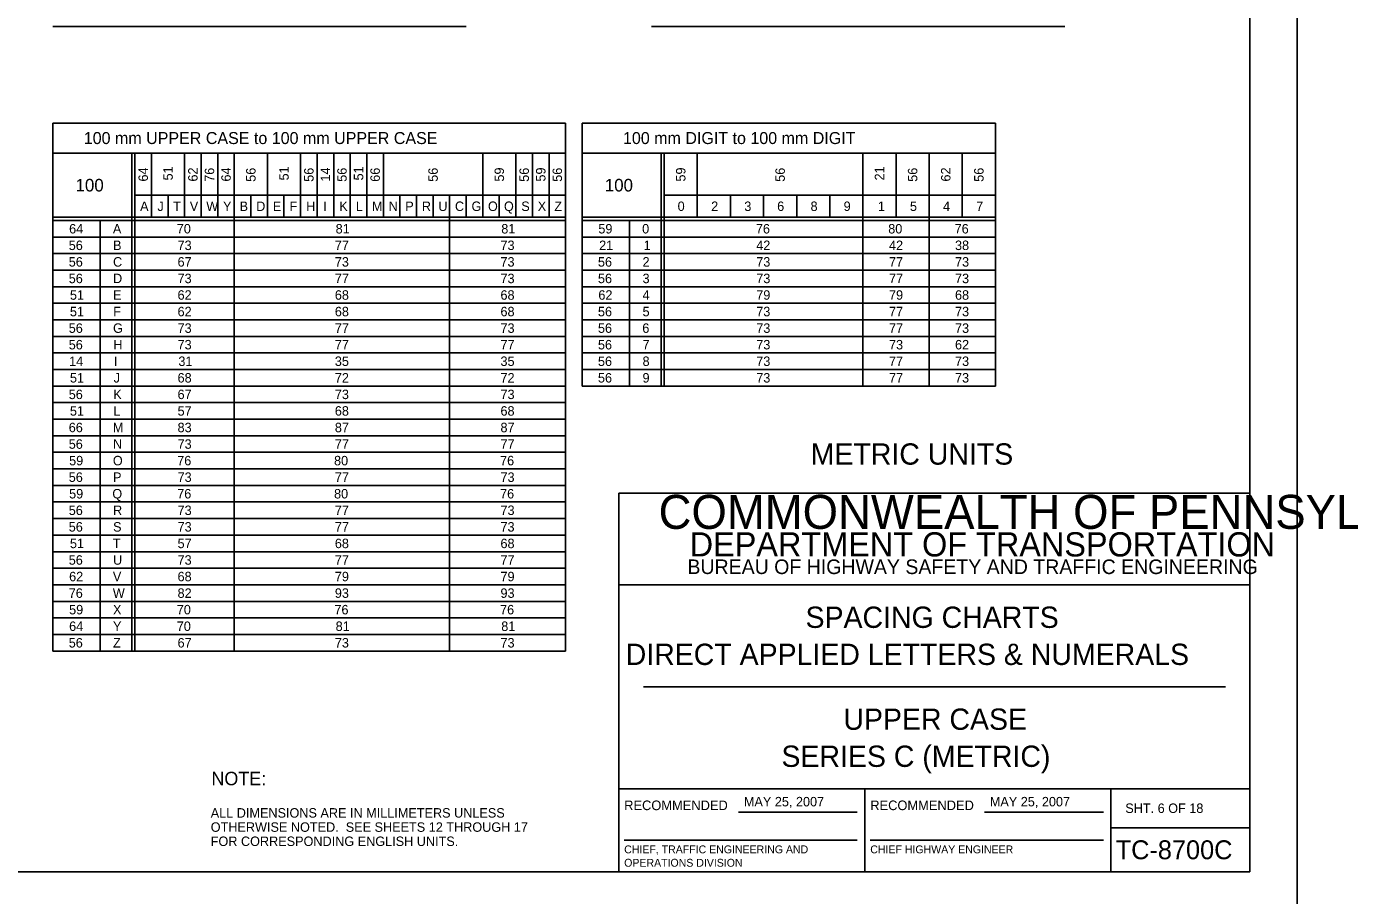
# Model space of a CAD drawing. Extents: x 637580 to 641849, y 297270 to 299646.
# Drawn here: x 638859.5 to 639278.9, y 298465.1 to 298740.6 of the extents above; entities that cross this region are included whole.
import ezdxf

# ---------------------------------------------------------------- set-up
doc = ezdxf.new("R2010")
doc.units = 0
for name, color, linetype in [('1', 7, 'Continuous'), ('2', 7, 'Continuous'), ('XCS-GRID-HVGL', 7, 'Continuous')]:
    doc.layers.add(name, color=color, linetype=linetype)

msp = doc.modelspace()

# ---------------------------------------------------------------- linework, layer by layer
at = {"layer": '1'}
for p, q in [((639247.31, 298472.63), (639247.31, 299036.63)), ((639047.31, 298472.63), (639047.31, 298592.63)), ((639047.31, 298592.63), (639247.31, 298592.63)), ((639247.31, 298563.63), (639047.31, 298563.63)), ((639055.06, 298531.31), (639239.56, 298531.31)), ((639047.31, 298499), (639247.31, 298499)), ((639125.31, 298499), (639125.31, 298472.63)), ((639203.19, 298472.63), (639203.19, 298499)), ((639085.24, 298491.57), (639122.87, 298491.57)), ((639163.24, 298491.57), (639200.87, 298491.57)), ((639203.19, 298486.63), (639247.31, 298486.63)), ((639048.99, 298482.68), (639122.87, 298482.68)), ((639126.99, 298482.68), (639200.87, 298482.68)), ((639247.31, 298472.63), (638461.31, 298472.63)), ((638461.31, 298472.63), (639047.31, 298472.63))]:
    msp.add_line(p, q, dxfattribs=at)
at = {"layer": '2'}
for p, q in [((638867.91, 298740.63), (638998.91, 298740.63)), ((639057.61, 298740.63), (639188.61, 298740.63)), ((639030.41, 298710), (638867.91, 298710)), ((638867.91, 298710), (638867.91, 298542.63)), ((639030.41, 298710), (639030.41, 298542.63)), ((639166.66, 298710), (639035.66, 298710)), ((639035.66, 298710), (639035.66, 298626.63)), ((639166.66, 298626.63), (639166.66, 298710)), ((638867.91, 298700.5), (639030.41, 298700.5)), ((638892.91, 298700.5), (638892.91, 298542.63)), ((638893.91, 298700.5), (638893.91, 298542.63)), ((638899.16, 298700.5), (638899.16, 298680.13)), ((638909.66, 298700.5), (638909.66, 298680.13)), ((638914.91, 298700.5), (638914.91, 298680.13)), ((638920.16, 298700.5), (638920.16, 298680.13)), ((638925.41, 298700.5), (638925.41, 298542.63)), ((638935.91, 298700.5), (638935.91, 298680.13)), ((638946.41, 298700.5), (638946.41, 298680.13)), ((638951.66, 298700.5), (638951.66, 298680.13)), ((638956.91, 298700.5), (638956.91, 298680.13)), ((638962.16, 298700.5), (638962.16, 298680.13)), ((638967.41, 298700.5), (638967.41, 298680.13)), ((638972.66, 298700.5), (638972.66, 298680.13)), ((639004.16, 298700.5), (639004.16, 298680.13)), ((639014.66, 298700.5), (639014.66, 298680.13)), ((639019.91, 298700.5), (639019.91, 298680.13)), ((639025.16, 298700.5), (639025.16, 298680.13)), ((639035.66, 298700.5), (639166.66, 298700.5)), ((639060.66, 298700.5), (639060.66, 298626.63)), ((639061.66, 298700.5), (639061.66, 298626.63)), ((639072.16, 298700.5), (639072.16, 298680.13)), ((639124.66, 298700.5), (639124.66, 298626.63)), ((639135.16, 298700.5), (639135.16, 298680.13)), ((639145.66, 298700.5), (639145.66, 298626.63)), ((639156.16, 298700.5), (639156.16, 298680.13)), ((638893.91, 298687.13), (639030.41, 298687.13)), ((638904.41, 298687.13), (638904.41, 298680.13)), ((638930.66, 298687.13), (638930.66, 298680.13)), ((638941.16, 298687.13), (638941.16, 298680.13)), ((638977.91, 298687.13), (638977.91, 298680.13)), ((638983.16, 298687.13), (638983.16, 298680.13)), ((638988.41, 298687.13), (638988.41, 298680.13)), ((638988.41, 298687.13), (638988.41, 298680.13)), ((638993.66, 298687.13), (638993.66, 298542.63)), ((638998.91, 298687.13), (638998.91, 298680.13)), ((639009.41, 298687.13), (639009.41, 298680.13)), ((639061.66, 298687.13), (639166.66, 298687.13)), ((639082.66, 298687.13), (639082.66, 298680.13)), ((639093.16, 298687.13), (639093.16, 298680.13)), ((639103.66, 298687.13), (639103.66, 298680.13)), ((639114.16, 298687.13), (639114.16, 298680.13)), ((639030.41, 298680.13), (638867.91, 298680.13)), ((639030.41, 298679.13), (638867.91, 298679.13)), ((638882.91, 298679.13), (638882.91, 298542.63)), ((639166.66, 298680.13), (639035.66, 298680.13)), ((639166.66, 298679.13), (639035.66, 298679.13)), ((639050.66, 298679.13), (639050.66, 298626.63)), ((639030.41, 298673.88), (638867.91, 298673.88)), ((639166.66, 298673.88), (639035.66, 298673.88)), ((639030.41, 298668.63), (638867.91, 298668.63)), ((639166.66, 298668.63), (639035.66, 298668.63)), ((639030.41, 298663.38), (638867.91, 298663.38)), ((639166.66, 298663.38), (639035.66, 298663.38)), ((639030.41, 298658.13), (638867.91, 298658.13)), ((639166.66, 298658.13), (639035.66, 298658.13)), ((639030.41, 298652.88), (638867.91, 298652.88)), ((639166.66, 298652.88), (639035.66, 298652.88)), ((639030.41, 298647.63), (638867.91, 298647.63)), ((639166.66, 298647.63), (639035.66, 298647.63)), ((639030.41, 298642.38), (638867.91, 298642.38)), ((639166.66, 298642.38), (639035.66, 298642.38)), ((639030.41, 298637.13), (638867.91, 298637.13)), ((639166.66, 298637.13), (639035.66, 298637.13)), ((639030.41, 298631.88), (638867.91, 298631.88)), ((639166.66, 298631.88), (639035.66, 298631.88)), ((639030.41, 298626.63), (638867.91, 298626.63)), ((639035.66, 298626.63), (639166.66, 298626.63)), ((639030.41, 298621.38), (638867.91, 298621.38)), ((639030.41, 298616.13), (638867.91, 298616.13)), ((639030.41, 298610.88), (638867.91, 298610.88)), ((639030.41, 298605.63), (638867.91, 298605.63)), ((639030.41, 298600.38), (638867.91, 298600.38)), ((639030.41, 298595.13), (638867.91, 298595.13)), ((639030.41, 298589.88), (638867.91, 298589.88)), ((639030.41, 298584.63), (638867.91, 298584.63)), ((639030.41, 298579.38), (638867.91, 298579.38)), ((639030.41, 298574.13), (638867.91, 298574.13)), ((639030.41, 298568.88), (638867.91, 298568.88)), ((639030.41, 298563.63), (638867.91, 298563.63)), ((639030.41, 298558.38), (638867.91, 298558.38)), ((639030.41, 298553.13), (638867.91, 298553.13)), ((639030.41, 298547.88), (638867.91, 298547.88)), ((638867.91, 298542.63), (638867.91, 298542.63)), ((638867.91, 298542.63), (639030.41, 298542.63))]:
    msp.add_line(p, q, dxfattribs=at)
at = {"layer": 'XCS-GRID-HVGL'}
for points in [[(638421.31, 299051.63), (639262.31, 299051.63), (639262.31, 298457.63), (638421.31, 298457.63)], [(639262.31, 299051.63), (640103.31, 299051.63), (640103.31, 298457.63), (639262.31, 298457.63)]]:
    msp.add_lwpolyline(points, close=True, dxfattribs=at)

# ---------------------------------------------------------------- texts
at = {"layer": '1'}
for s, height, p in [('COMMONWEALTH OF PENNSYLVANIA', 10.7828, (639059.9, 298581.36)), ('DEPARTMENT OF TRANSPORTATION', 7.6837, (639069.76, 298572.61)), ('BUREAU OF HIGHWAY SAFETY AND TRAFFIC ENGINEERING', 4.6253, (639069.04, 298567.04)), ('SPACING CHARTS', 6.75, (639106.47, 298549.97)), ('DIRECT APPLIED LETTERS & NUMERALS', 6.75, (639049.47, 298538.22)), ('UPPER CASE', 6.75, (639118.47, 298517.66)), ('SERIES C (METRIC)', 6.75, (639098.84, 298505.91)), ('RECOMMENDED', 3.048, (639048.99, 298492.2)), ('RECOMMENDED', 3.048, (639126.99, 298492.2)), ('SHT. 6 OF 18', 3, (639207.82, 298491.31)), ('TC-8700C', 6, (639204.77, 298476.63)), ('CHIEF, TRAFFIC ENGINEERING AND', 2.5, (639048.99, 298478.51)), ('CHIEF HIGHWAY ENGINEER', 2.5, (639126.99, 298478.51)), ('OPERATIONS DIVISION', 2.5, (639048.99, 298474.26))]:
    msp.add_text(s, height=height, dxfattribs=at).set_placement(p)
at = {"layer": '2'}
for s, height, p in [('100 mm UPPER CASE to 100 mm UPPER CASE', 3.8, (638877.7, 298703.35)), ('100 mm DIGIT to 100 mm DIGIT', 3.8, (639048.61, 298703.35)), ('100', 4, (638875.1, 298688.31)), ('100', 4, (639042.85, 298688.31)), ('A', 3, (638895.56, 298682.13)), ('J', 3, (638901.04, 298682.13)), ('T', 3, (638906.04, 298682.13)), ('V', 3, (638911.31, 298682.13)), ('W', 3, (638916.53, 298682.13)), ('Y', 3, (638921.84, 298682.13)), ('B', 3, (638927.1, 298682.13)), ('D', 3, (638932.35, 298682.13)), ('E', 3, (638937.62, 298682.13)), ('F', 3, (638942.92, 298682.13)), ('H', 3, (638948.19, 298682.13)), ('I', 3, (638953.6, 298682.13)), ('K', 3, (638958.69, 298682.13)), ('L', 3, (638963.94, 298682.13)), ('M', 3, (638969.03, 298682.13)), ('N', 3, (638974.35, 298682.13)), ('P', 3, (638979.6, 298682.13)), ('R', 3, (638984.85, 298682.13)), ('U', 3, (638990.09, 298682.13)), ('C', 3, (638995.35, 298682.13)), ('G', 3, (639000.6, 298682.13)), ('O', 3, (639005.81, 298682.13)), ('Q', 3, (639010.88, 298682.13)), ('S', 3, (639016.37, 298682.13)), ('X', 3, (639021.59, 298682.13)), ('Z', 3, (639026.85, 298682.13)), ('0', 3, (639065.93, 298682.13)), ('2', 3, (639076.56, 298682.13)), ('3', 3, (639087.06, 298682.13)), ('6', 3, (639097.48, 298682.13)), ('8', 3, (639108.06, 298682.13)), ('9', 3, (639118.55, 298682.13)), ('1', 3, (639129.4, 298682.13)), ('5', 3, (639139.56, 298682.13)), ('4', 3, (639150.06, 298682.13)), ('7', 3, (639160.56, 298682.13)), ('64', 3, (638873.06, 298675)), ('A', 3, (638886.93, 298675)), ('70', 3, (638907.18, 298675)), ('81', 3, (638957.53, 298675)), ('81', 3, (639010.03, 298675)), ('59', 3, (639040.8, 298675)), ('0', 3, (639054.68, 298675)), ('76', 3, (639090.73, 298675)), ('80', 3, (639132.68, 298675)), ('76', 3, (639153.73, 298675)), ('56', 3, (638872.94, 298669.75)), ('B', 3, (638886.98, 298669.75)), ('73', 3, (638907.43, 298669.75)), ('77', 3, (638957.28, 298669.75)), ('73', 3, (639009.78, 298669.75)), ('21', 3, (639041.05, 298669.75)), ('1', 3, (639055.15, 298669.75)), ('42', 3, (639090.85, 298669.75)), ('42', 3, (639132.93, 298669.75)), ('38', 3, (639153.85, 298669.75)), ('56', 3, (638872.94, 298664.5)), ('C', 3, (638886.98, 298664.5)), ('67', 3, (638907.43, 298664.5)), ('73', 3, (638957.28, 298664.5)), ('73', 3, (639009.78, 298664.5)), ('56', 3, (639040.67, 298664.5)), ('2', 3, (639054.81, 298664.5)), ('73', 3, (639090.85, 298664.5)), ('77', 3, (639132.93, 298664.5)), ('73', 3, (639153.85, 298664.5)), ('56', 3, (638872.94, 298659.25)), ('D', 3, (638886.98, 298659.25)), ('73', 3, (638907.43, 298659.25)), ('77', 3, (638957.28, 298659.25)), ('73', 3, (639009.78, 298659.25)), ('56', 3, (639040.67, 298659.25)), ('3', 3, (639054.81, 298659.25)), ('73', 3, (639090.85, 298659.25)), ('77', 3, (639132.93, 298659.25)), ('73', 3, (639153.85, 298659.25)), ('51', 3, (638873.31, 298654)), ('E', 3, (638886.99, 298654)), ('62', 3, (638907.43, 298654)), ('68', 3, (638957.28, 298654)), ('68', 3, (639009.78, 298654)), ('62', 3, (639040.8, 298654)), ('4', 3, (639054.81, 298654)), ('79', 3, (639090.85, 298654)), ('79', 3, (639132.93, 298654)), ('68', 3, (639153.85, 298654)), ('51', 3, (638873.31, 298648.75)), ('F', 3, (638887.05, 298648.75)), ('62', 3, (638907.43, 298648.75)), ('68', 3, (638957.28, 298648.75)), ('68', 3, (639009.78, 298648.75)), ('56', 3, (639040.67, 298648.75)), ('5', 3, (639054.81, 298648.75)), ('73', 3, (639090.85, 298648.75)), ('77', 3, (639132.93, 298648.75)), ('73', 3, (639153.85, 298648.75)), ('56', 3, (638872.94, 298643.5)), ('G', 3, (638886.98, 298643.5)), ('73', 3, (638907.43, 298643.5)), ('77', 3, (638957.28, 298643.5)), ('73', 3, (639009.78, 298643.5)), ('56', 3, (639040.67, 298643.5)), ('6', 3, (639054.73, 298643.5)), ('73', 3, (639090.85, 298643.5)), ('77', 3, (639132.93, 298643.5)), ('73', 3, (639153.85, 298643.5)), ('56', 3, (638872.94, 298638.25)), ('H', 3, (638887.06, 298638.25)), ('73', 3, (638907.43, 298638.25)), ('77', 3, (638957.28, 298638.25)), ('77', 3, (639009.78, 298638.25)), ('56', 3, (639040.67, 298638.25)), ('7', 3, (639054.81, 298638.25)), ('73', 3, (639090.85, 298638.25)), ('73', 3, (639132.93, 298638.25)), ('62', 3, (639153.85, 298638.25)), ('14', 3, (638873.06, 298633)), ('I', 3, (638887.23, 298633)), ('31', 3, (638907.68, 298633)), ('35', 3, (638957.28, 298633)), ('35', 3, (639009.78, 298633)), ('56', 3, (639040.67, 298633)), ('8', 3, (639054.81, 298633)), ('73', 3, (639090.85, 298633)), ('77', 3, (639132.93, 298633)), ('73', 3, (639153.85, 298633)), ('51', 3, (638873.31, 298627.75)), ('J', 3, (638887.17, 298627.75)), ('68', 3, (638907.43, 298627.75)), ('72', 3, (638957.28, 298627.75)), ('72', 3, (639009.78, 298627.75)), ('56', 3, (639040.67, 298627.75)), ('9', 3, (639054.8, 298627.75)), ('73', 3, (639090.85, 298627.75)), ('77', 3, (639132.93, 298627.75)), ('73', 3, (639153.85, 298627.75)), ('56', 3, (638872.94, 298622.5)), ('K', 3, (638887.06, 298622.5)), ('67', 3, (638907.43, 298622.5)), ('73', 3, (638957.28, 298622.5)), ('73', 3, (639009.78, 298622.5)), ('51', 3, (638873.31, 298617.25)), ('L', 3, (638887.06, 298617.25)), ('57', 3, (638907.43, 298617.25)), ('68', 3, (638957.28, 298617.25)), ('68', 3, (639009.78, 298617.25)), ('66', 3, (638872.94, 298612)), ('M', 3, (638886.91, 298612)), ('83', 3, (638907.43, 298612)), ('87', 3, (638957.28, 298612)), ('87', 3, (639009.78, 298612)), ('56', 3, (638872.94, 298606.75)), ('N', 3, (638886.98, 298606.75)), ('73', 3, (638907.43, 298606.75)), ('77', 3, (638957.28, 298606.75)), ('77', 3, (639009.78, 298606.75)), ('METRIC UNITS', 6.75, (639108.11, 298601.72)), ('59', 3, (638873.06, 298601.5)), ('O', 3, (638886.93, 298601.5)), ('76', 3, (638907.31, 298601.5)), ('80', 3, (638957.03, 298601.5)), ('76', 3, (639009.65, 298601.5)), ('56', 3, (638872.94, 298596.25)), ('P', 3, (638886.98, 298596.25)), ('73', 3, (638907.43, 298596.25)), ('77', 3, (638957.28, 298596.25)), ('73', 3, (639009.78, 298596.25)), ('59', 3, (638873.06, 298591)), ('Q', 3, (638886.75, 298591)), ('76', 3, (638907.31, 298591)), ('80', 3, (638957.03, 298591)), ('76', 3, (639009.65, 298591)), ('56', 3, (638872.94, 298585.75)), ('R', 3, (638886.98, 298585.75)), ('73', 3, (638907.43, 298585.75)), ('77', 3, (638957.28, 298585.75)), ('73', 3, (639009.78, 298585.75)), ('56', 3, (638872.94, 298580.5)), ('S', 3, (638886.99, 298580.5)), ('73', 3, (638907.43, 298580.5)), ('77', 3, (638957.28, 298580.5)), ('73', 3, (639009.78, 298580.5)), ('51', 3, (638873.31, 298575.25)), ('T', 3, (638886.92, 298575.25)), ('57', 3, (638907.43, 298575.25)), ('68', 3, (638957.28, 298575.25)), ('68', 3, (639009.78, 298575.25)), ('56', 3, (638872.94, 298570)), ('U', 3, (638886.97, 298570)), ('73', 3, (638907.43, 298570)), ('77', 3, (638957.28, 298570)), ('77', 3, (639009.78, 298570)), ('62', 3, (638873.06, 298564.75)), ('V', 3, (638886.93, 298564.75)), ('68', 3, (638907.43, 298564.75)), ('79', 3, (638957.28, 298564.75)), ('79', 3, (639009.78, 298564.75)), ('76', 3, (638872.94, 298559.5)), ('W', 3, (638886.91, 298559.5)), ('82', 3, (638907.43, 298559.5)), ('93', 3, (638957.28, 298559.5)), ('93', 3, (639009.78, 298559.5)), ('59', 3, (638873.06, 298554.25)), ('X', 3, (638886.97, 298554.25)), ('70', 3, (638907.18, 298554.25)), ('76', 3, (638957.15, 298554.25)), ('76', 3, (639009.65, 298554.25)), ('64', 3, (638873.06, 298549)), ('Y', 3, (638886.97, 298549)), ('70', 3, (638907.18, 298549)), ('81', 3, (638957.53, 298549)), ('81', 3, (639010.03, 298549)), ('56', 3, (638872.94, 298543.75)), ('Z', 3, (638886.98, 298543.75)), ('67', 3, (638907.43, 298543.75)), ('73', 3, (638957.28, 298543.75)), ('73', 3, (639009.78, 298543.75)), ('NOTE:', 4.25, (638918.16, 298500.1)), ('MAY 25, 2007', 3, (639086.93, 298493.39)), ('ALL DIMENSIONS ARE IN MILLIMETERS UNLESS', 3, (638917.94, 298489.83)), ('OTHERWISE NOTED.  SEE SHEETS 12 THROUGH 17', 3, (638917.94, 298485.33)), ('FOR CORRESPONDING ENGLISH UNITS.', 3, (638917.94, 298480.83))]:
    msp.add_text(s, height=height, dxfattribs=at).set_placement(p)
for s, rotation, p in [('64', 90, (638898.04, 298691.46)), ('51', 90, (638905.91, 298691.81)), ('62', 90, (638913.79, 298691.46)), ('76', 90, (638919.04, 298691.38)), ('64', 90, (638924.29, 298691.46)), ('56', 90, (638932.16, 298691.38)), ('51', 90, (638942.66, 298691.81)), ('56', 90, (638950.54, 298691.38)), ('14', 90, (638955.79, 298691.46)), ('56', 90, (638961.04, 298691.38)), ('51', 90, (638966.29, 298691.81)), ('66', 90, (638971.54, 298691.38)), ('56', 90, (638989.91, 298691.38)), ('59', 90, (639010.91, 298691.45)), ('56', 90, (639018.79, 298691.38)), ('59', 90, (639024.04, 298691.45)), ('56', 90, (639029.29, 298691.38)), ('59', 90, (639068.41, 298691.45)), ('56', 90, (639099.91, 298691.38)), ('21', 90, (639131.41, 298691.81)), ('56', 90, (639141.91, 298691.38)), ('62', 90, (639152.41, 298691.46)), ('56', 90, (639162.91, 298691.38)), ('MAY 25, 2007', 360, (639164.88, 298493.39))]:
    msp.add_text(s, height=3, rotation=rotation, dxfattribs=at).set_placement(p)

doc.saveas('drawing.dxf')
